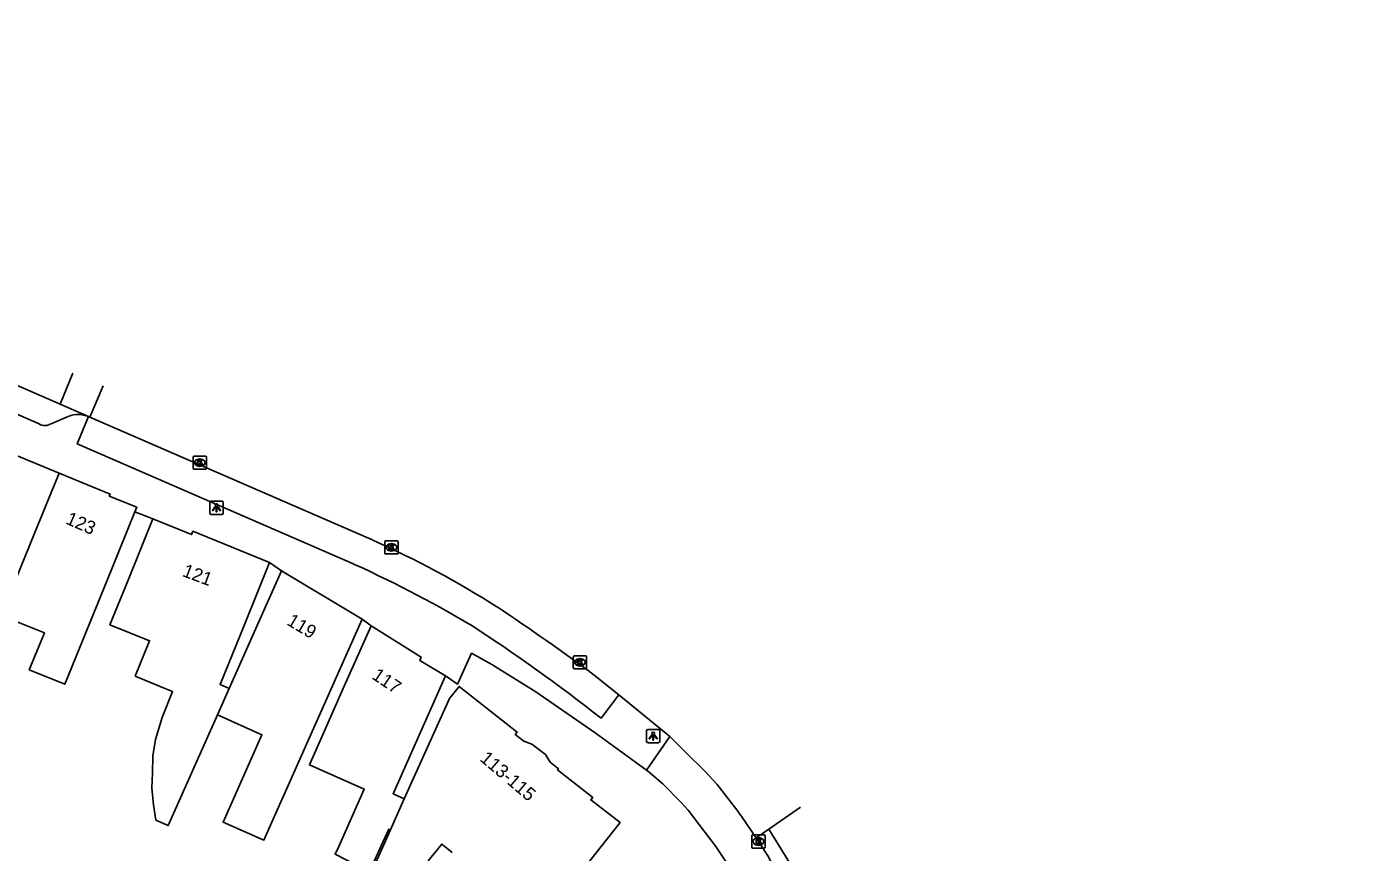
# Model space of a CAD drawing. Extents: x 159377 to 159983, y 382996 to 383595.
# Drawn here: x 159838.1 to 159938.4, y 383499.5 to 383561.8 of the extents above; entities that cross this region are included whole.
import ezdxf

# ---------------------------------------------------------------- set-up
doc = ezdxf.new("R2010")
doc.units = 0
for name, color, linetype in [('IMGEO_Kolk', 7, 'Continuous'), ('IMGEO_Lichtpunt', 7, 'Continuous'), ('IMGEO_Pand', 7, 'Continuous'), ('IMGEO_Pand_nummerreeks', 7, 'Continuous'), ('IMGEO_Rijbaan_lokaal_gesloten', 7, 'Continuous'), ('IMGEO_Rijbaan_lokaal_open', 7, 'Continuous'), ('IMGEO_Voetpad_open', 7, 'Continuous')]:
    doc.layers.add(name, color=color, linetype=linetype)

msp = doc.modelspace()

# ---------------------------------------------------------------- linework, layer by layer
at = {"layer": 'IMGEO_Kolk'}
for p, q in [((159850.69, 383528.51), (159850.69, 383529.37)), ((159850.77, 383529.44), (159851.62, 383529.44)), ((159851.18, 383529.22), (159851.2, 383529.22)), ((159851.2, 383528.66), (159851.18, 383528.66)), ((159851.69, 383529.37), (159851.69, 383528.51)), ((159851.62, 383528.44), (159850.77, 383528.44)), ((159865.14, 383522.12), (159865.14, 383522.98)), ((159865.22, 383523.05), (159866.07, 383523.05)), ((159865.63, 383522.83), (159865.66, 383522.83)), ((159866.15, 383522.98), (159866.15, 383522.12)), ((159866.07, 383522.05), (159865.22, 383522.05)), ((159865.65, 383522.27), (159865.63, 383522.27)), ((159879.37, 383513.45), (159879.37, 383514.31)), ((159879.44, 383514.38), (159880.3, 383514.38)), ((159879.86, 383514.16), (159879.88, 383514.16)), ((159879.88, 383513.6), (159879.86, 383513.6)), ((159880.37, 383514.31), (159880.37, 383513.45)), ((159880.3, 383513.38), (159879.44, 383513.38)), ((159892.84, 383499.94), (159892.84, 383500.79)), ((159892.91, 383500.87), (159893.76, 383500.87)), ((159893.32, 383500.65), (159893.35, 383500.65)), ((159893.84, 383500.79), (159893.84, 383499.94)), ((159893.76, 383499.87), (159892.91, 383499.87)), ((159893.35, 383500.09), (159893.32, 383500.09))]:
    msp.add_line(p, q, dxfattribs=at)
for points in [[(159850.69, 383528.51), (159850.69, 383529.37)], [(159850.77, 383529.44), (159851.62, 383529.44)], [(159851.01, 383529.14), (159851.14, 383529.14), (159851.14, 383528.99), (159851.26, 383529.14), (159851.43, 383529.14), (159851.28, 383528.99), (159851.44, 383528.74), (159851.28, 383528.74), (159851.2, 383528.9), (159851.14, 383528.84), (159851.14, 383528.74), (159851.01, 383528.74), (159851.01, 383529.14)], [(159851.69, 383529.37), (159851.69, 383528.51)], [(159851.62, 383528.44), (159850.77, 383528.44)], [(159865.14, 383522.12), (159865.14, 383522.98)], [(159865.22, 383523.05), (159866.07, 383523.05)], [(159865.46, 383522.75), (159865.59, 383522.75), (159865.59, 383522.6), (159865.72, 383522.75), (159865.88, 383522.75), (159865.74, 383522.6), (159865.89, 383522.35), (159865.74, 383522.35), (159865.65, 383522.51), (159865.59, 383522.45), (159865.59, 383522.35), (159865.46, 383522.35), (159865.46, 383522.75)], [(159866.15, 383522.98), (159866.15, 383522.12)], [(159866.07, 383522.05), (159865.22, 383522.05)], [(159879.37, 383513.45), (159879.37, 383514.31)], [(159879.44, 383514.38), (159880.3, 383514.38)], [(159879.69, 383514.08), (159879.81, 383514.08), (159879.81, 383513.93), (159879.94, 383514.08), (159880.11, 383514.08), (159879.96, 383513.93), (159880.11, 383513.68), (159879.96, 383513.68), (159879.88, 383513.84), (159879.81, 383513.78), (159879.81, 383513.68), (159879.69, 383513.68), (159879.69, 383514.08)], [(159880.37, 383514.31), (159880.37, 383513.45)], [(159880.3, 383513.38), (159879.44, 383513.38)], [(159892.84, 383499.94), (159892.84, 383500.79)], [(159892.91, 383500.87), (159893.76, 383500.87)], [(159893.16, 383500.57), (159893.28, 383500.57), (159893.28, 383500.42), (159893.41, 383500.57), (159893.57, 383500.57), (159893.43, 383500.42), (159893.58, 383500.17), (159893.43, 383500.17), (159893.34, 383500.33), (159893.28, 383500.27), (159893.28, 383500.17), (159893.16, 383500.17), (159893.16, 383500.57)], [(159893.84, 383500.79), (159893.84, 383499.94)], [(159893.76, 383499.87), (159892.91, 383499.87)]]:
    msp.add_lwpolyline(points, dxfattribs=at)
for centre, start, end in [((159850.77, 383529.36), 91.552, 178.448), ((159850.77, 383529.36), 91.552, 178.448), ((159851.62, 383529.36), 1.552, 88.448), ((159851.62, 383529.36), 1.552, 88.448), ((159850.77, 383528.52), 181.552, 268.448), ((159850.77, 383528.52), 181.552, 268.448), ((159851.62, 383528.52), 271.552, 358.448), ((159851.62, 383528.52), 271.552, 358.448), ((159865.22, 383522.97), 91.552, 178.448), ((159865.22, 383522.97), 91.552, 178.448), ((159866.07, 383522.97), 1.552, 88.448), ((159866.07, 383522.97), 1.552, 88.448), ((159865.22, 383522.12), 181.552, 268.448), ((159865.22, 383522.12), 181.552, 268.448), ((159866.07, 383522.12), 271.552, 358.448), ((159866.07, 383522.12), 271.552, 358.448), ((159879.45, 383514.3), 91.552, 178.448), ((159879.45, 383514.3), 91.552, 178.448), ((159880.29, 383514.3), 1.552, 88.448), ((159880.29, 383514.3), 1.552, 88.448), ((159879.45, 383513.46), 181.552, 268.448), ((159879.45, 383513.46), 181.552, 268.448), ((159880.29, 383513.46), 271.552, 358.448), ((159880.29, 383513.46), 271.552, 358.448), ((159892.91, 383500.79), 91.552, 178.448), ((159892.91, 383500.79), 91.552, 178.448), ((159893.76, 383500.79), 1.552, 88.448), ((159893.76, 383500.79), 1.552, 88.448), ((159892.91, 383499.94), 181.552, 268.448), ((159892.91, 383499.94), 181.552, 268.448), ((159893.76, 383499.94), 271.552, 358.448), ((159893.76, 383499.94), 271.552, 358.448)]:
    msp.add_arc(centre, 0.0765, start, end, dxfattribs=at)
for centre, major_axis, ratio, start_param, end_param in [((159851.18, 383528.94), (-0.387, 0.002), 0.722429, 4.712389, 7.853982), ((159851.2, 383528.94), (-0.39, 0.002), 0.717154, 1.570796, 4.712389), ((159865.63, 383522.55), (-0.387, 0.002), 0.722429, 4.712389, 7.853982), ((159865.66, 383522.55), (-0.39, 0.002), 0.717154, 1.570796, 4.712389), ((159879.86, 383513.88), (-0.387, 0.002), 0.722429, 4.712389, 7.853982), ((159879.88, 383513.88), (-0.39, 0.002), 0.717154, 1.570796, 4.712389), ((159893.32, 383500.37), (-0.387, 0.002), 0.722429, 4.712389, 7.853982), ((159893.35, 383500.37), (-0.39, 0.002), 0.717154, 1.570796, 4.712389)]:
    msp.add_ellipse(centre, major_axis=major_axis, ratio=ratio, start_param=start_param, end_param=end_param, dxfattribs=at)
at = {"layer": 'IMGEO_Lichtpunt'}
for p, q in [((159851.95, 383525.94), (159851.95, 383525.13)), ((159851.95, 383525.94), (159851.95, 383525.13)), ((159852.85, 383526.03), (159852.04, 383526.03)), ((159852.85, 383526.03), (159852.04, 383526.03)), ((159852.95, 383525.13), (159852.95, 383525.94)), ((159852.95, 383525.13), (159852.95, 383525.94)), ((159852.04, 383525.04), (159852.85, 383525.04)), ((159852.04, 383525.04), (159852.85, 383525.04)), ((159884.9, 383508.72), (159884.9, 383507.92)), ((159884.9, 383508.72), (159884.9, 383507.92)), ((159885.8, 383508.82), (159884.99, 383508.82)), ((159885.8, 383508.82), (159884.99, 383508.82)), ((159885.89, 383507.92), (159885.89, 383508.72)), ((159885.89, 383507.92), (159885.89, 383508.72)), ((159884.99, 383507.82), (159885.8, 383507.82)), ((159884.99, 383507.82), (159885.8, 383507.82))]:
    msp.add_line(p, q, dxfattribs=at)
for points in [[(159852.32, 383525.6), (159852.36, 383525.57), (159852.17, 383525.31), (159852.14, 383525.34), (159852.32, 383525.6)], [(159852.42, 383525.55), (159852.47, 383525.55), (159852.47, 383525.23), (159852.42, 383525.23), (159852.42, 383525.55)], [(159852.53, 383525.57), (159852.57, 383525.6), (159852.76, 383525.34), (159852.72, 383525.31), (159852.53, 383525.57)], [(159885.27, 383508.39), (159885.31, 383508.36), (159885.12, 383508.1), (159885.08, 383508.13), (159885.27, 383508.39)], [(159885.37, 383508.34), (159885.42, 383508.34), (159885.42, 383508.02), (159885.37, 383508.02), (159885.37, 383508.34)], [(159885.48, 383508.36), (159885.52, 383508.39), (159885.71, 383508.12), (159885.67, 383508.1), (159885.48, 383508.36)]]:
    msp.add_lwpolyline(points, dxfattribs=at)
for centre in [(159852.45, 383525.74), (159885.4, 383508.52)]:
    msp.add_circle(centre, 0.0994, dxfattribs=at)
for centre, start, end in [((159852.04, 383525.94), 90, 180), ((159852.04, 383525.94), 90, 180), ((159852.85, 383525.94), 0, 90), ((159852.85, 383525.94), 0, 90), ((159852.04, 383525.13), 180, 270), ((159852.04, 383525.13), 180, 270), ((159852.85, 383525.13), 270, 0), ((159852.85, 383525.13), 270, 360), ((159884.99, 383508.72), 90, 180), ((159884.99, 383508.72), 90, 180), ((159885.8, 383508.72), 0, 90), ((159885.8, 383508.72), 0, 90), ((159884.99, 383507.92), 180, 270), ((159884.99, 383507.92), 180, 270), ((159885.8, 383507.92), 270, 0), ((159885.8, 383507.92), 270, 360)]:
    msp.add_arc(centre, 0.0946, start, end, dxfattribs=at)
at = {"layer": 'IMGEO_Pand'}
for points in [[(159832.54, 383531.46), (159840.57, 383528.14)], [(159840.57, 383528.14), (159838.74, 383523.66), (159836.21, 383517.42)], [(159840.57, 383528.14), (159844.42, 383526.57), (159844.36, 383526.42), (159846.44, 383525.57), (159846.3, 383525.23)], [(159836.21, 383517.42), (159839.47, 383516.1), (159838.33, 383513.32), (159841, 383512.23), (159844.55, 383520.94), (159846.3, 383525.23)], [(159847.66, 383524.71), (159845.78, 383520.08), (159844.41, 383516.72), (159847.4, 383515.51), (159846.32, 383512.84), (159848.64, 383511.89), (159849.14, 383511.68), (159848.34, 383509.71), (159847.85, 383508.05), (159847.66, 383506.82), (159847.61, 383505.52), (159847.58, 383504.41), (159847.69, 383503.13), (159847.88, 383501.98), (159848.81, 383501.57), (159852.52, 383509.91)], [(159847.66, 383524.71), (159850.57, 383523.52), (159850.67, 383523.77), (159856.46, 383521.41)], [(159853.4, 383511.91), (159852.72, 383512.21), (159854.58, 383516.78), (159856.46, 383521.41)], [(159857.35, 383520.78), (159855.32, 383516.21), (159853.4, 383511.91)], [(159857.35, 383520.78), (159863.44, 383517.14)], [(159863.44, 383517.14), (159861.41, 383512.57), (159856.03, 383500.47), (159852.95, 383501.83), (159855.88, 383508.42), (159852.52, 383509.91)], [(159865.56, 383501.21), (159865.44, 383501.31), (159864.86, 383500), (159864, 383498.09), (159861.41, 383499.41), (159861.68, 383500), (159863.6, 383504.31), (159859.46, 383506.15), (159862.09, 383512.08), (159864.12, 383516.64)], [(159864.12, 383516.64), (159867.89, 383514.27), (159867.78, 383514.03), (159869.73, 383512.85)], [(159869.73, 383512.85), (159865.79, 383503.96), (159866.62, 383503.59)], [(159852.52, 383509.91), (159853.4, 383511.91)], [(159880.06, 383498.2), (159881.48, 383500), (159882.9, 383501.79), (159880.69, 383503.51), (159880.83, 383503.68), (159878.18, 383505.78), (159878.24, 383505.86), (159877.63, 383506.36), (159877.26, 383506.94), (159876.25, 383507.71), (159875.63, 383507.94), (159874.99, 383508.44), (159875.13, 383508.62), (159870.77, 383512.07), (159870.04, 383511.16), (159866.62, 383503.59)], [(159866.62, 383503.59), (159865.56, 383501.21)], [(159865.56, 383501.21), (159862.97, 383495.41)], [(159868.43, 383498.92), (159869.44, 383500.17), (159869.69, 383499.97), (159870.23, 383499.53)]]:
    msp.add_lwpolyline(points, dxfattribs=at)
at = {"layer": 'IMGEO_Rijbaan_lokaal_gesloten'}
for points in [[(159893.17, 383500.65), (159894.12, 383501.31)], [(159893.59, 383500), (159893.46, 383500.19), (159893.34, 383500.37), (159893.17, 383500.65)], [(159894.12, 383501.31), (159895.58, 383498.93), (159896.28, 383497.63), (159897.4, 383495.18), (159900.13, 383488.78), (159911.4, 383461.75), (159918.9, 383443.6), (159930.55, 383415.74), (159938.37, 383396.95)]]:
    msp.add_lwpolyline(points, dxfattribs=at)
msp.add_arc((159859.89, 383478.59), 39.92, 22.653, 32.4345, dxfattribs=at)
at = {"layer": 'IMGEO_Rijbaan_lokaal_open'}
for points in [[(159775.31, 383561.82), (159778.12, 383560.6), (159840.65, 383533.34)], [(159840.65, 383533.34), (159841.62, 383535.68), (159841.62, 383535.68)], [(159843.9, 383534.72), (159842.9, 383532.37)], [(159840.65, 383533.34), (159842.8, 383532.41)], [(159842.8, 383532.41), (159842.9, 383532.37)], [(159842.9, 383532.37), (159863.93, 383523.25), (159864.11, 383523.17), (159864.29, 383523.08)], [(159880.93, 383512.92), (159882.81, 383511.42)], [(159882.81, 383511.42), (159886.66, 383508.29)], [(159886.66, 383508.29), (159887.78, 383507.16), (159889.34, 383505.63), (159890.22, 383504.66), (159891.79, 383502.66), (159891.93, 383502.43), (159892.08, 383502.22), (159893.17, 383500.65)], [(159894.12, 383501.31), (159896.51, 383502.97)]]:
    msp.add_lwpolyline(points, dxfattribs=at)
for centre, radius, start, end in [((159833.03, 383453.75), 76.05, 57.7501, 65.7298), ((159773.72, 383368.42), 179.93, 53.4269, 56.2764)]:
    msp.add_arc(centre, radius, start, end, dxfattribs=at)
at = {"layer": 'IMGEO_Voetpad_open'}
for points in [[(159839.06, 383531.87), (159833.56, 383534.26)], [(159841.27, 383532.42), (159839.84, 383531.82)], [(159862.32, 383521.51), (159841.95, 383530.37), (159842.8, 383532.41)], [(159846.3, 383525.23), (159847.66, 383524.71)], [(159856.46, 383521.41), (159857.35, 383520.78)], [(159863.44, 383517.14), (159864.12, 383516.64)], [(159869.73, 383512.85), (159870.63, 383512.23), (159871.7, 383514.57), (159873.21, 383513.72), (159876.55, 383511.66), (159881.02, 383508.56), (159884.89, 383505.74)], [(159882.81, 383511.42), (159881.46, 383509.66)], [(159884.89, 383505.74), (159886.66, 383508.29)], [(159884.89, 383505.74), (159885.09, 383505.59), (159885.83, 383504.98)], [(159888.03, 383502.73), (159890.13, 383500), (159890.78, 383499.02), (159891.51, 383497.97), (159892.59, 383496), (159900.77, 383476.42), (159902.68, 383471.89), (159902.59, 383471.81), (159905.84, 383464.02)]]:
    msp.add_lwpolyline(points, dxfattribs=at)
for centre, radius, start, end in [((159839.49, 383532.51), 0.776, 236.1406, 296.3488), ((159842.02, 383530.56), 2.01, 67.0254, 111.774), ((159822.94, 383433.81), 96.14, 59.6136, 65.8182), ((159799.82, 383406.09), 131.88, 51.7534, 57.0421), ((159853.37, 383470.95), 47.03, 42.5149, 46.3531)]:
    msp.add_arc(centre, radius, start, end, dxfattribs=at)

# ---------------------------------------------------------------- texts
at = {"layer": 'IMGEO_Pand_nummerreeks'}
for s, rotation, p in [('123', 336.3999, (159841.01, 383524.36)), ('121', 339.4537, (159849.81, 383520.4)), ('119', 329.1525, (159857.68, 383516.76)), ('117', 325.9065, (159864.1, 383512.7)), ('113-115', 319.7096, (159872.26, 383506.51))]:
    msp.add_text(s, height=1, rotation=rotation, dxfattribs=at).set_placement(p)

doc.saveas('drawing.dxf')
